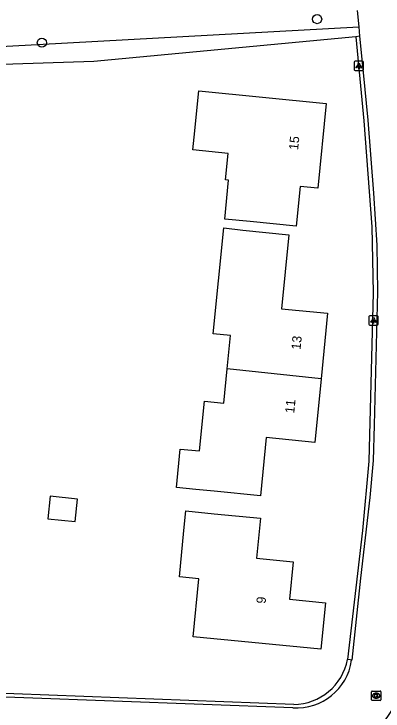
# Model space of a CAD drawing. Extents: x 162157 to 163165, y 378998 to 380775.
# Drawn here: x 162394.4 to 162434.1, y 380558 to 380633 of the extents above; entities that cross this region are included whole.
import ezdxf

# ---------------------------------------------------------------- set-up
doc = ezdxf.new("R2010")
doc.units = 0
for name, color, linetype in [('IMGEO_Berm_groen', 7, 'Continuous'), ('IMGEO_Boom', 7, 'Continuous'), ('IMGEO_Groenvoorziening', 7, 'Continuous'), ('IMGEO_Kolk', 7, 'Continuous'), ('IMGEO_Lichtpunt', 7, 'Continuous'), ('IMGEO_Pand', 7, 'Continuous'), ('IMGEO_Pand_nummerreeks', 7, 'Continuous'), ('IMGEO_Rijbaan_lokaal_gesloten', 7, 'Continuous'), ('IMGEO_Rijbaan_lokaal_open', 7, 'Continuous')]:
    doc.layers.add(name, color=color, linetype=linetype)

msp = doc.modelspace()

# ---------------------------------------------------------------- linework, layer by layer
at = {"layer": 'IMGEO_Berm_groen'}
msp.add_lwpolyline([(162372.074, 380628.336), (162431.524, 380631.596)], dxfattribs=at)
at = {"layer": 'IMGEO_Boom'}
for centre in [(162427.045, 380632.442), (162397.43, 380629.902)]:
    msp.add_circle(centre, 0.489, dxfattribs=at)
at = {"layer": 'IMGEO_Groenvoorziening'}
msp.add_lwpolyline([(162431.222, 380630.555), (162403.012, 380627.88), (162386.622, 380627.333), (162372.211, 380626.709)], dxfattribs=at)
at = {"layer": 'IMGEO_Kolk'}
for p, q in [((162432.907, 380559.267), (162432.907, 380560.119)), ((162432.982, 380560.193), (162433.834, 380560.193)), ((162433.395, 380559.973), (162433.42, 380559.973)), ((162433.908, 380560.119), (162433.908, 380559.267)), ((162433.834, 380559.193), (162432.982, 380559.193)), ((162433.418, 380559.413), (162433.393, 380559.413))]:
    msp.add_line(p, q, dxfattribs=at)
for points in [[(162432.907, 380559.267), (162432.907, 380560.119)], [(162432.982, 380560.193), (162433.834, 380560.193)], [(162433.908, 380560.119), (162433.908, 380559.267)], [(162433.834, 380559.193), (162432.982, 380559.193)], [(162433.228, 380559.893), (162433.351, 380559.893), (162433.351, 380559.742), (162433.481, 380559.893), (162433.645, 380559.893), (162433.499, 380559.742), (162433.652, 380559.493), (162433.5, 380559.493), (162433.415, 380559.657), (162433.351, 380559.59), (162433.351, 380559.493), (162433.228, 380559.493), (162433.228, 380559.893)]]:
    msp.add_lwpolyline(points, dxfattribs=at)
for centre, start, end in [((162432.984, 380560.117), 91.55205, 178.44795), ((162432.984, 380560.117), 91.55205, 178.44795), ((162433.832, 380560.117), 1.55205, 88.44795), ((162433.832, 380560.117), 1.55205, 88.44795), ((162432.984, 380559.269), 181.55205, 268.44795), ((162432.984, 380559.269), 181.55205, 268.44795), ((162433.832, 380559.269), 271.55205, 358.44795), ((162433.832, 380559.269), 271.55205, 358.44795)]:
    msp.add_arc(centre, 0.0765, start, end, dxfattribs=at)
for centre, major_axis, ratio, start_param, end_param in [((162433.394, 380559.693), (-0.387, 0.002), 0.722429, 4.712389, 7.853982), ((162433.419, 380559.693), (-0.39, 0.002), 0.717154, 1.570796, 4.712389)]:
    msp.add_ellipse(centre, major_axis=major_axis, ratio=ratio, start_param=start_param, end_param=end_param, dxfattribs=at)
at = {"layer": 'IMGEO_Lichtpunt'}
for p, q in [((162431.04, 380627.814), (162431.04, 380627.007)), ((162431.04, 380627.814), (162431.04, 380627.007)), ((162431.942, 380627.909), (162431.134, 380627.909)), ((162431.942, 380627.909), (162431.134, 380627.909)), ((162432.036, 380627.007), (162432.036, 380627.814)), ((162432.036, 380627.007), (162432.036, 380627.814)), ((162431.134, 380626.913), (162431.942, 380626.913)), ((162431.134, 380626.913), (162431.942, 380626.913)), ((162432.62, 380600.453), (162432.62, 380599.646)), ((162432.62, 380600.453), (162432.62, 380599.646)), ((162433.522, 380600.548), (162432.714, 380600.548)), ((162433.522, 380600.548), (162432.714, 380600.548)), ((162433.616, 380599.646), (162433.616, 380600.453)), ((162433.616, 380599.646), (162433.616, 380600.453)), ((162432.714, 380599.552), (162433.522, 380599.552)), ((162432.714, 380599.552), (162433.522, 380599.552))]:
    msp.add_line(p, q, dxfattribs=at)
for points in [[(162431.414, 380627.478), (162431.453, 380627.45), (162431.265, 380627.188), (162431.227, 380627.215), (162431.414, 380627.478)], [(162431.516, 380627.43), (162431.563, 380627.43), (162431.563, 380627.108), (162431.516, 380627.108), (162431.516, 380627.43)], [(162431.626, 380627.45), (162431.664, 380627.477), (162431.851, 380627.215), (162431.812, 380627.187), (162431.626, 380627.45)], [(162432.994, 380600.117), (162433.033, 380600.089), (162432.845, 380599.827), (162432.807, 380599.854), (162432.994, 380600.117)], [(162433.096, 380600.069), (162433.143, 380600.069), (162433.143, 380599.747), (162433.096, 380599.747), (162433.096, 380600.069)], [(162433.206, 380600.089), (162433.244, 380600.116), (162433.431, 380599.854), (162433.392, 380599.826), (162433.206, 380600.089)]]:
    msp.add_lwpolyline(points, dxfattribs=at)
for centre in [(162431.539, 380627.612), (162433.119, 380600.251)]:
    msp.add_circle(centre, 0.0994, dxfattribs=at)
for centre, start, end in [((162431.134, 380627.814), 90, 180), ((162431.134, 380627.814), 90, 180), ((162431.942, 380627.814), 0, 90), ((162431.942, 380627.814), 0, 90), ((162431.134, 380627.007), 180, 270), ((162431.134, 380627.007), 180, 270), ((162431.942, 380627.007), 270, 0), ((162431.942, 380627.007), 270, 360), ((162432.714, 380600.453), 90, 180), ((162432.714, 380600.453), 90, 180), ((162433.522, 380600.453), 0, 90), ((162433.522, 380600.453), 0, 90), ((162432.714, 380599.646), 180, 270), ((162432.714, 380599.646), 180, 270), ((162433.522, 380599.646), 270, 0), ((162433.522, 380599.646), 270, 360)]:
    msp.add_arc(centre, 0.0946, start, end, dxfattribs=at)
at = {"layer": 'IMGEO_Pand'}
for points in [[(162413.825, 380619.76), (162414.318, 380624.735), (162428.023, 380623.379), (162427.12, 380614.251), (162425.225, 380614.438), (162424.803, 380610.173), (162419.828, 380610.665), (162417.104, 380610.934), (162417.519, 380615.125), (162417.19, 380615.158), (162417.471, 380617.998), (162413.688, 380618.372), (162413.825, 380619.76)], [(162417.355, 380594.839), (162417.71, 380598.431), (162415.864, 380598.613), (162417, 380610.004), (162419.036, 380609.737), (162424.011, 380609.245), (162423.226, 380601.305), (162428.178, 380600.815), (162427.48, 380593.76)], [(162427.48, 380593.76), (162426.804, 380586.921), (162421.555, 380587.441), (162420.936, 380581.188), (162415.961, 380581.68), (162413.98, 380581.876), (162411.907, 380582.081), (162412.317, 380586.22), (162414.39, 380586.015), (162414.919, 380591.366), (162416.991, 380591.161), (162417.355, 380594.839)], [(162427.48, 380593.76), (162417.355, 380594.839)], [(162401.253, 380580.839), (162398.335, 380581.134), (162398.089, 380578.705), (162401.007, 380578.41), (162401.253, 380580.839)], [(162415.967, 380579.262), (162420.942, 380578.769), (162420.519, 380574.487), (162424.472, 380574.096), (162424.074, 380570.076), (162427.934, 380569.695), (162427.438, 380564.682), (162413.704, 380566.041), (162414.321, 380572.272), (162412.222, 380572.479), (162412.714, 380577.455), (162412.923, 380579.563), (162415.967, 380579.262)]]:
    msp.add_lwpolyline(points, dxfattribs=at)
at = {"layer": 'IMGEO_Rijbaan_lokaal_gesloten'}
for points in [[(162430.763, 380563.518), (162430.601, 380563.542), (162430.317, 380563.584)], [(162430.763, 380563.518), (162430.761, 380563.5)], [(162424.532, 380558.755), (162375.547, 380560.624)], [(162424.438, 380558.399), (162376.162, 380560.2)]]:
    msp.add_lwpolyline(points, dxfattribs=at)
for centre, radius, start, end in [((162424.822, 380564.392), 6.005, 266.32953, 351.4593), ((162424.448, 380564.735), 5.981, 270.80249, 348.90405)]:
    msp.add_arc(centre, radius, start, end, dxfattribs=at)
at = {"layer": 'IMGEO_Rijbaan_lokaal_open'}
for points in [[(162431.352, 380633.378), (162431.524, 380631.596)], [(162431.524, 380631.596), (162431.621, 380630.593)], [(162431.222, 380630.555), (162432.083, 380621.506), (162432.917, 380610.125), (162433.079, 380603), (162432.603, 380584.902), (162431.913, 380577.473), (162430.317, 380563.584)], [(162431.621, 380630.593), (162431.997, 380626.699), (162432.496, 380621.584), (162433.116, 380613.723), (162433.472, 380608.147), (162433.546, 380603.11), (162433.176, 380588.789), (162433.087, 380584.98), (162432.716, 380581.012), (162431.711, 380572.344), (162430.763, 380563.518)], [(162431.621, 380630.593), (162431.222, 380630.555)]]:
    msp.add_lwpolyline(points, dxfattribs=at)
msp.add_arc((162424.744, 380564.709), 12.276, 299.88809, 338.30459, dxfattribs=at)

# ---------------------------------------------------------------- texts
at = {"layer": 'IMGEO_Pand_nummerreeks'}
for s, rotation, p in [('15', 84.35032, (162424.992, 380618.331)), ('13', 84.35229, (162425.255, 380596.858)), ('11', 84.35229, (162424.579, 380590.024)), ('9', 84.34586, (162421.49, 380569.555))]:
    msp.add_text(s, height=1, rotation=rotation, dxfattribs=at).set_placement(p)

doc.saveas('drawing.dxf')
